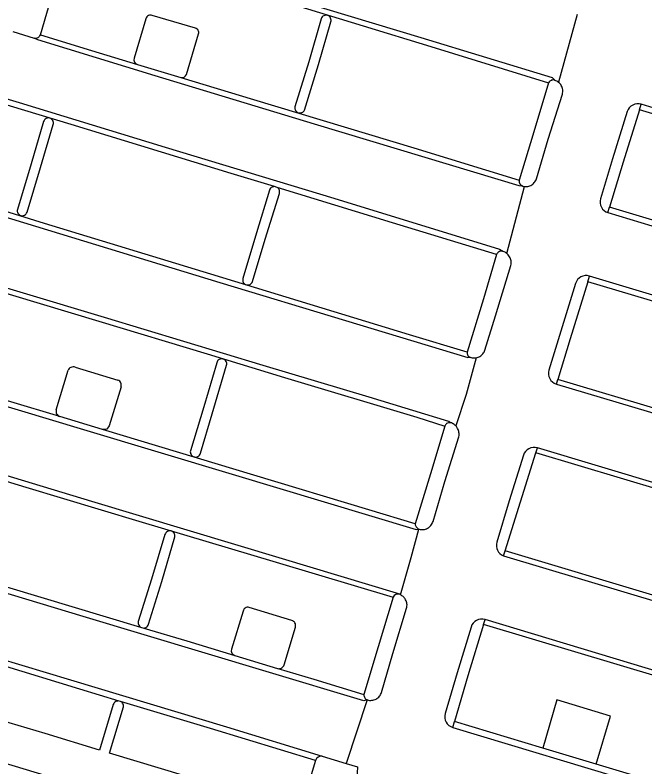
# Model space of a CAD drawing. Extents: x 194485 to 197793, y 468269 to 470822.
# Drawn here: x 196581.3 to 196637.6, y 469068.4 to 469135.6 of the extents above; entities that cross this region are included whole.
import ezdxf

# ---------------------------------------------------------------- set-up
doc = ezdxf.new("R2010")
doc.units = 0
doc.layers.add('BGT grensvlak wegdeel', color=7, linetype='Continuous')

msp = doc.modelspace()

# ---------------------------------------------------------------- linework, layer by layer
at = {"layer": 'BGT grensvlak wegdeel'}
for p, q in [((196593.009, 469135.224), (196591.961, 469131.702)), ((196597.453, 469134.39), (196593.574, 469135.535)), ((196631.572, 469135.608), (196629.915, 469129.557)), ((196581.113, 469134.1), (196583.018, 469133.51)), ((196596.635, 469130.264), (196597.723, 469133.892)), ((196592.254, 469131.15), (196596.138, 469129.995)), ((196629.597, 469129.73), (196629.571, 469129.752)), ((196629.919, 469129.554), (196629.915, 469129.557)), ((196637.156, 469127.101), (196637.31, 469127.597)), ((196657.034, 469121.133), (196637.156, 469127.101)), ((196695.56, 469110.107), (196637.31, 469127.597)), ((196604.762, 469120.161), (196604.521, 469120.234)), ((196625.286, 469114.257), (196626.861, 469120.243)), ((196634.338, 469117.908), (196634.486, 469118.401)), ((196654.441, 469112.41), (196634.486, 469118.401)), ((196634.338, 469117.908), (196692.626, 469100.407)), ((196624.958, 469114.443), (196624.921, 469114.453)), ((196632.524, 469111.728), (196632.68, 469112.238)), ((196690.916, 469094.752), (196632.68, 469112.238)), ((196652.172, 469105.828), (196632.524, 469111.728)), ((196622.024, 469104.977), (196622.088, 469104.952)), ((196585.004, 469100.296), (196586.058, 469103.817)), ((196586.703, 469104.104), (196590.516, 469102.948)), ((196629.72, 469102.593), (196629.846, 469103.003)), ((196649.571, 469097.08), (196629.846, 469103.003)), ((196629.72, 469102.593), (196687.996, 469085.095)), ((196589.133, 469098.522), (196585.319, 469099.683)), ((196620.333, 469099.116), (196620.268, 469099.111)), ((196627.89, 469096.441), (196628.028, 469096.878)), ((196686.27, 469079.39), (196628.028, 469096.878)), ((196625.137, 469087.692), (196627.89, 469096.441)), ((196647.621, 469090.517), (196627.89, 469096.441)), ((196617.436, 469089.622), (196617.457, 469089.609)), ((196624.994, 469087.237), (196625.137, 469087.692)), ((196645.007, 469081.726), (196625.137, 469087.692)), ((196624.994, 469087.237), (196683.344, 469069.714)), ((196615.776, 469083.757), (196615.694, 469083.796)), ((196601.71, 469082.302), (196600.672, 469078.88)), ((196606.066, 469081.46), (196602.253, 469082.625)), ((196623.209, 469081.103), (196623.34, 469081.534)), ((196681.626, 469064.033), (196623.34, 469081.534)), ((196570.528, 469080.914), (196586.262, 469076.153)), ((196592.526, 469080.872), (196592.819, 469080.784)), ((196605.371, 469077.487), (196606.384, 469080.863)), ((196643.051, 469075.145), (196623.209, 469081.103)), ((196586.262, 469076.153), (196600.215, 469071.949)), ((196590.748, 469074.223), (196590.621, 469074.261)), ((196612.79, 469074.356), (196610.925, 469068.679)), ((196612.79, 469074.356), (196612.833, 469074.356)), ((196600.215, 469071.949), (196608.781, 469069.334)), ((196620.459, 469071.896), (196620.612, 469072.417)), ((196628.496, 469070.05), (196620.612, 469072.417)), ((196620.459, 469071.896), (196678.714, 469054.405)), ((196633.285, 469068.612), (196628.496, 469070.05)), ((196608.781, 469069.334), (196610.925, 469068.679)), ((196608.185, 469068.954), (196606.938, 469064.914)), ((196610.925, 469068.679), (196611.949, 469068.366)), ((196640.468, 469066.455), (196633.285, 469068.612))]:
    msp.add_line(p, q, dxfattribs=at)
for points in [[(196583.58, 469133.789), (196584.711, 469137.694), (196586.112, 469142.524)], [(196629.571, 469129.752), (196629.385, 469129.967), (196617.617, 469133.54), (196600.51, 469138.721), (196586.246, 469143.064), (196585.807, 469143.076)], [(196586.112, 469142.524), (196592.714, 469140.568), (196606.389, 469136.442), (196618.492, 469132.771), (196629.028, 469129.517)], [(196608.696, 469135.239), (196607.572, 469131.391), (196606.337, 469127.359)], [(196607.202, 469127.08), (196608.445, 469131.145), (196609.557, 469134.951)], [(196583.58, 469133.789), (196588.153, 469132.404), (196592.254, 469131.15)], [(196626.717, 469120.271), (196626.384, 469120.294), (196617.976, 469122.829), (196608.08, 469125.804), (196593.846, 469130.133), (196583.341, 469133.35), (196583.018, 469133.51)], [(196596.138, 469129.995), (196602.648, 469128.028), (196616.985, 469123.693), (196626.406, 469120.818)], [(196576.482, 469129.224), (196576.878, 469129.181), (196581.673, 469127.758), (196594.75, 469123.766), (196609.811, 469119.191), (196624.63, 469114.635), (196624.921, 469114.453)], [(196629.028, 469129.517), (196627.719, 469125.134), (196626.406, 469120.818)], [(196604.521, 469120.234), (196600.649, 469121.417), (196586.333, 469125.799), (196576.733, 469128.688)], [(196627.939, 469120.937), (196629.001, 469124.473), (196630.257, 469128.494)], [(196637.156, 469127.101), (196635.694, 469122.423), (196634.486, 469118.401)], [(196636.058, 469126.941), (196634.738, 469122.716), (196633.668, 469119.154)], [(196583.872, 469126.06), (196582.746, 469122.275), (196581.528, 469118.188)], [(196582.388, 469117.954), (196583.595, 469121.93), (196584.729, 469125.801)], [(196573.608, 469119.693), (196573.839, 469119.524), (196585.293, 469116.054), (196599.634, 469111.67), (196610.872, 469108.263), (196621.807, 469104.967), (196622.024, 469104.977)], [(196621.752, 469105.429), (196616.586, 469106.992), (196598.833, 469112.404), (196583.955, 469116.943), (196574.144, 469119.97)], [(196604.072, 469119.931), (196602.894, 469116.09), (196601.696, 469112.027)], [(196602.546, 469111.751), (196603.693, 469115.525), (196604.956, 469119.626)], [(196624.368, 469114.159), (196615.077, 469117.01), (196604.762, 469120.161)], [(196620.268, 469099.111), (196620.105, 469099.251), (196612.979, 469101.408), (196603.497, 469104.256), (196589.308, 469108.534), (196574.789, 469112.895), (196566.347, 469115.446), (196565.996, 469115.436)], [(196566.406, 469114.925), (196569.83, 469113.902), (196578.277, 469111.357), (196588.809, 469108.209), (196598.491, 469105.281), (196605.399, 469103.186), (196617.246, 469099.637), (196619.749, 469098.835)], [(196624.368, 469114.159), (196623.196, 469110.192), (196621.752, 469105.429)], [(196623.323, 469105.607), (196624.266, 469108.68), (196625.65, 469113.19)], [(196631.431, 469111.576), (196630.002, 469106.92), (196629.058, 469103.843)], [(196632.524, 469111.728), (196630.958, 469106.626), (196629.846, 469103.003)], [(196585.319, 469099.683), (196580.936, 469100.993), (196570.021, 469104.275), (196563.747, 469106.178)], [(196563.196, 469105.892), (196563.401, 469105.745), (196575.733, 469102.055), (196587.437, 469098.522), (196600.723, 469094.52), (196617.179, 469089.581), (196617.436, 469089.622)], [(196622.543, 469104.931), (196621.653, 469101.649), (196620.733, 469098.842)], [(196599.349, 469104.481), (196598.192, 469100.558), (196596.992, 469096.62)], [(196597.902, 469096.399), (196598.929, 469099.93), (196600.235, 469104.275)], [(196590.791, 469102.343), (196589.732, 469098.842), (196589.524, 469098.569), (196589.133, 469098.522)], [(196615.694, 469083.796), (196615.422, 469083.912), (196605.243, 469086.964), (196588.192, 469092.093), (196571.25, 469097.214), (196557.754, 469101.312), (196557.469, 469101.271)], [(196557.76, 469100.786), (196566.888, 469098.039), (196582.268, 469093.383), (196592.389, 469090.331), (196604.652, 469086.667), (196615.116, 469083.535)], [(196619.749, 469098.835), (196618.469, 469094.575), (196617.091, 469090.095)], [(196617.091, 469090.095), (196612.945, 469091.358), (196602.677, 469094.442), (196589.133, 469098.522)], [(196618.694, 469090.313), (196619.749, 469093.889), (196621.006, 469097.884)], [(196626.774, 469096.224), (196625.489, 469092.14), (196624.4, 469088.451)], [(196612.79, 469074.356), (196612.518, 469074.283), (196603.766, 469076.905), (196587.396, 469081.824), (196574.264, 469085.774), (196563.306, 469089.068), (196554.795, 469091.66), (196554.592, 469091.846)], [(196615.776, 469083.757), (196616.742, 469087.078), (196617.436, 469089.622)], [(196594.722, 469089.15), (196593.521, 469085.158), (196592.339, 469081.355)], [(196593.255, 469081.129), (196594.427, 469084.955), (196595.607, 469088.928)], [(196572.623, 469086.846), (196580.539, 469084.461), (196592.526, 469080.872)], [(196615.116, 469083.535), (196613.794, 469079.105), (196612.499, 469074.843)], [(196535.624, 469082.145), (196544.104, 469079.634), (196546.268, 469078.987), (196556.462, 469075.904), (196570.665, 469071.658), (196583.303, 469067.838), (196597.865, 469063.425), (196599.907, 469062.827)], [(196614.084, 469075.033), (196615.102, 469078.504), (196616.333, 469082.551)], [(196592.819, 469080.784), (196596.682, 469079.627), (196600.968, 469078.325)], [(196622.092, 469080.868), (196620.851, 469076.787), (196619.781, 469073.137)], [(196623.209, 469081.103), (196621.809, 469076.5), (196620.612, 469072.417)], [(196600.968, 469078.325), (196604.783, 469077.173), (196604.813, 469077.164)], [(196590.621, 469074.261), (196587.094, 469075.325), (196580.095, 469077.473)], [(196590.1, 469073.949), (196588.87, 469069.877), (196584.01, 469071.352), (196579.151, 469072.796), (196580.386, 469076.896)], [(196604.813, 469077.164), (196608.029, 469076.2), (196612.499, 469074.843)], [(196608.185, 469068.954), (196598.804, 469071.793), (196590.748, 469074.223)], [(196633.285, 469068.612), (196634.563, 469072.913), (196629.775, 469074.351), (196628.496, 469070.05)], [(196606.364, 469064.608), (196598.777, 469066.899), (196589.75, 469069.589), (196591.022, 469073.743)]]:
    msp.add_lwpolyline(points, dxfattribs=at)
for centre, radius, start, end in [((196593.439, 469135.117), 0.443, 140.53857, 166.0697), ((196593.443, 469135.109), 0.451, 115.0151, 140.01482), ((196593.435, 469135.115), 0.442, 93.11507, 114.44812), ((196593.437, 469135.138), 0.42, 71.02309, 93.60347), ((196609.133, 469135.095), 0.461, 116.48564, 161.75074), ((196609.128, 469135.093), 0.46, 70.38698, 115.75752), ((196609.129, 469135.101), 0.452, 25.46523, 70.18902), ((196609.129, 469135.099), 0.453, 340.96303, 25.69178), ((196583.116, 469134.028), 0.522, 316.25317, 332.76037), ((196597.341, 469134.007), 0.399, 343.21344, 73.71688), ((196583.107, 469134.004), 0.502, 259.7544, 280.86837), ((196583.106, 469134.043), 0.54, 280.1965, 299.82289), ((196583.112, 469134.029), 0.526, 300.0328, 316.453), ((196592.391, 469131.576), 0.448, 163.69415, 252.22432), ((196596.251, 469130.381), 0.402, 253.72995, 343.11876), ((196629.443, 469129.297), 0.469, 111.50769, 131.84324), ((196629.439, 469129.328), 0.44, 92.49595, 112.48023), ((196629.452, 469129.323), 0.445, 74.5073, 94.14665), ((196629.287, 469128.782), 0.997, 50.99785, 71.90754), ((196629.496, 469129.255), 0.536, 133.01884, 150.74461), ((196629.279, 469128.767), 1.015, 30.05476, 50.87669), ((196629.251, 469128.755), 1.045, 7.67941, 29.82258), ((196629.251, 469128.768), 1.043, 344.75008, 6.97715), ((196606.785, 469127.274), 0.456, 169.23711, 210.96265), ((196606.785, 469127.273), 0.456, 210.87713, 252.63002), ((196606.784, 469127.278), 0.463, 293.86102, 334.63128), ((196637.012, 469126.644), 0.999, 72.61613, 162.6895), ((196584.301, 469125.935), 0.444, 72.00539, 117.93409), ((196584.298, 469125.928), 0.451, 27.86731, 71.95813), ((196606.788, 469127.271), 0.454, 252.2397, 293.80456), ((196584.294, 469125.935), 0.44, 117.21157, 163.55827), ((196584.297, 469125.931), 0.451, 343.31813, 27.49854), ((196626.835, 469120.7), 0.445, 164.66538, 254.57591), ((196626.979, 469121.249), 1.012, 275.37678, 296.7654), ((196626.988, 469121.233), 0.994, 296.74303, 319.71774), ((196626.986, 469121.24), 1, 319.46292, 342.37181), ((196604.504, 469119.771), 0.461, 115.18773, 159.6905), ((196604.508, 469119.779), 0.455, 88.33491, 116.03825), ((196604.503, 469119.762), 0.476, 27.30356, 57.05447), ((196604.511, 469119.767), 0.467, 342.47147, 27.21653), ((196626.963, 469121.152), 0.915, 254.39795, 263.59497), ((196626.976, 469121.184), 0.948, 263.0084, 275.91565), ((196634.627, 469118.867), 1.001, 163.31506, 253.22062), ((196581.965, 469118.081), 0.449, 166.23944, 208.88035), ((196581.959, 469118.077), 0.443, 208.81317, 252.11451), ((196581.96, 469118.078), 0.444, 252.00539, 297.93409), ((196581.958, 469118.083), 0.449, 297.89947, 343.33569), ((196624.812, 469113.982), 0.478, 140.34154, 158.25901), ((196624.821, 469113.976), 0.489, 122.98178, 140.47724), ((196624.816, 469113.985), 0.478, 100.26625, 123.11188), ((196624.819, 469113.984), 0.48, 77.67702, 100.51379), ((196624.61, 469113.448), 1.054, 50.14218, 70.74501), ((196624.607, 469113.427), 1.073, 30.31391, 50.72521), ((196624.611, 469113.434), 1.066, 8.42228, 30.07677), ((196624.642, 469113.428), 1.036, 346.70921, 8.99562), ((196632.386, 469111.283), 0.999, 72.91677, 162.93256), ((196602.117, 469111.89), 0.443, 161.91381, 208.56385), ((196602.121, 469111.888), 0.445, 208.16711, 254.56429), ((196602.12, 469111.89), 0.448, 298.35875, 341.89763), ((196602.121, 469111.897), 0.453, 254.82706, 297.92931), ((196622.335, 469105.94), 1.043, 321.76054, 341.3536), ((196599.795, 469104.394), 0.453, 72.16464, 120.51575), ((196622.138, 469105.338), 0.396, 166.79451, 187.60059), ((196622.112, 469105.338), 0.37, 188.07075, 210.32019), ((196622.125, 469105.349), 0.388, 210.74937, 232.64689), ((196622.111, 469105.332), 0.366, 232.76704, 256.17356), ((196622.366, 469106.034), 1.117, 255.59817, 279.11674), ((196622.368, 469105.913), 0.998, 280.083, 301.32086), ((196622.374, 469105.915), 0.996, 300.96583, 321.49711), ((196599.794, 469104.392), 0.453, 120.28892, 168.74312), ((196599.8, 469104.398), 0.447, 28.25217, 72.57156), ((196599.798, 469104.392), 0.452, 345.05413, 28.90111), ((196586.574, 469103.582), 0.567, 137.16209, 155.45777), ((196586.533, 469103.61), 0.518, 116.40056, 136.44898), ((196586.543, 469103.593), 0.537, 94.62663, 116.57154), ((196586.536, 469103.581), 0.549, 72.24014, 93.7183), ((196630.014, 469103.549), 1, 162.89823, 252.91316), ((196590.344, 469102.511), 0.47, 44.97072, 68.47951), ((196590.342, 469102.505), 0.475, 22.08775, 45.29239), ((196590.356, 469102.505), 0.462, 1.12021, 22.79296), ((196590.324, 469102.504), 0.494, 340.93632, 1.11843), ((196585.468, 469100.15), 0.486, 162.57659, 184.18743), ((196585.487, 469100.153), 0.506, 184.28723, 205.00752), ((196585.46, 469100.14), 0.475, 204.98043, 228.99109), ((196585.477, 469100.157), 0.5, 228.81114, 251.55486), ((196620.153, 469098.705), 0.424, 143.92873, 162.17977), ((196620.159, 469098.699), 0.433, 125.7222, 143.67785), ((196620.148, 469098.711), 0.417, 99.42887, 125.53), ((196620.15, 469098.702), 0.426, 73.87684, 99.42597), ((196619.916, 469098.077), 1.12, 48.77841, 68.14611), ((196620.194, 469098.368), 0.718, 41.33005, 50.139), ((196619.896, 469098.071), 1.138, 29.13042, 42.64123), ((196619.908, 469098.088), 1.119, 9.07744, 28.64973), ((196619.918, 469098.095), 1.108, 349.04473, 8.85015), ((196627.728, 469095.924), 1, 72.53673, 162.55015), ((196597.446, 469096.535), 0.462, 169.45638, 211.67713), ((196597.449, 469096.53), 0.462, 210.84203, 253.07568), ((196597.453, 469096.533), 0.466, 252.70643, 298.14402), ((196597.451, 469096.539), 0.472, 298.04997, 342.78795), ((196617.632, 469090.116), 0.542, 182.23144, 197.96357), ((196617.709, 469090.609), 1.028, 320.44181, 343.28076), ((196595.156, 469089.019), 0.453, 119.30712, 163.16184), ((196595.159, 469089.015), 0.458, 76.17769, 119.45948), ((196595.158, 469089.016), 0.458, 32.533, 75.95922), ((196617.601, 469090.109), 0.51, 198.24546, 214.88464), ((196617.607, 469090.108), 0.514, 214.47077, 232.51436), ((196617.599, 469090.087), 0.493, 231.7593, 250.68109), ((196617.704, 469090.581), 1.003, 255.73452, 277.20845), ((196617.71, 469090.596), 1.017, 276.75161, 297.88311), ((196617.703, 469090.613), 1.035, 297.77688, 320.46542), ((196595.162, 469089.017), 0.453, 348.67201, 32.69156), ((196625.36, 469088.169), 1.001, 163.61342, 248.53081), ((196615.553, 469083.338), 0.479, 72.88399, 155.7198), ((196615.31, 469082.812), 1.054, 46.01822, 63.76677), ((196615.304, 469082.808), 1.061, 28.31422, 45.91951), ((196615.321, 469082.812), 1.044, 7.02542, 28.54236), ((196615.305, 469082.81), 1.06, 345.88074, 7.05829), ((196602.125, 469082.219), 0.423, 146.27272, 168.70184), ((196602.124, 469082.222), 0.421, 123.96877, 146.52304), ((196602.124, 469082.225), 0.419, 98.09962, 124.14982), ((196602.13, 469082.236), 0.408, 72.37606, 99.10625), ((196592.799, 469081.255), 0.47, 167.71131, 208.6965), ((196605.94, 469081.015), 0.463, 51.30986, 74.16265), ((196605.942, 469081.013), 0.463, 28.67571, 51.65112), ((196623.05, 469080.576), 1.001, 73.14764, 163.02592), ((196592.785, 469081.244), 0.453, 208.30359, 235.14444), ((196592.8, 469081.259), 0.475, 272.27862, 296.89171), ((196592.8, 469081.255), 0.472, 297.06964, 344.47901), ((196605.966, 469081.018), 0.439, 4.58747, 29.61799), ((196605.948, 469081.005), 0.459, 341.97952, 6.00247), ((196601.1, 469078.752), 0.447, 163.30292, 252.84205), ((196604.911, 469077.627), 0.485, 302.79676, 322.89011), ((196604.89, 469077.624), 0.5, 324.64102, 344.05246), ((196604.93, 469077.611), 0.462, 255.30063, 276.67102), ((196604.921, 469077.626), 0.478, 277.51448, 301.86956), ((196613.025, 469074.837), 0.526, 179.30299, 196.65055), ((196613.082, 469074.856), 0.586, 196.85349, 212.39364), ((196613.112, 469075.332), 1.018, 298.28381, 320.58179), ((196613.123, 469075.325), 1.005, 320.50979, 343.10554), ((196590.547, 469073.792), 0.474, 118.37421, 160.64133), ((196590.548, 469073.798), 0.469, 80.98521, 118.74641), ((196590.542, 469073.785), 0.484, 35.35623, 64.85395), ((196590.556, 469073.792), 0.469, 353.98493, 35.58977), ((196612.999, 469074.801), 0.487, 212.12132, 228.54496), ((196613.026, 469074.809), 0.511, 226.91947, 242.48625), ((196613.118, 469075.345), 1.029, 253.93354, 275.7575), ((196613.104, 469075.362), 1.047, 276.39601, 297.8742), ((196620.741, 469072.856), 1, 163.65715, 253.64138), ((196608.699, 469068.805), 0.535, 81.16657, 163.87529), ((196635.268, 469065.738), 23.467, 173.57044, 193.96505)]:
    msp.add_arc(centre, radius, start, end, dxfattribs=at)

doc.saveas('drawing.dxf')
